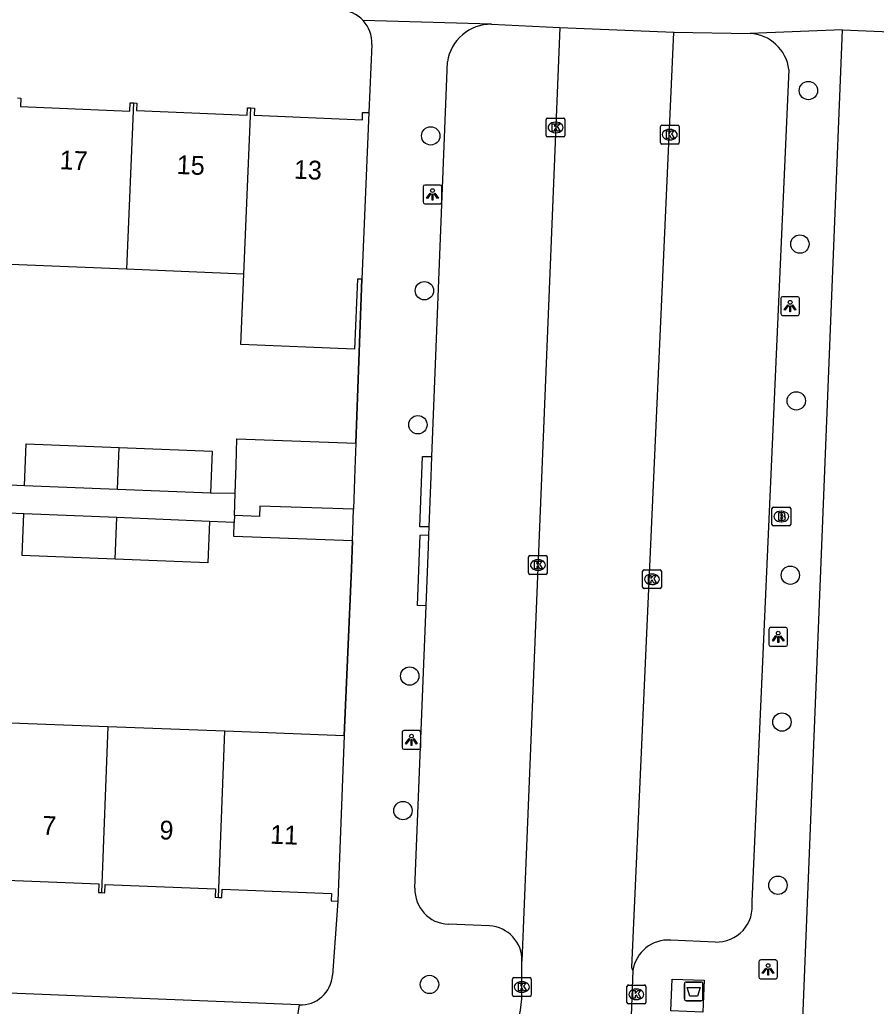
# Model space of a CAD drawing. Extents: x 161355 to 162026, y 386504 to 387459.
# Drawn here: x 161863.3 to 161908.9, y 387060.3 to 387112.8 of the extents above; entities that cross this region are included whole.
import ezdxf

# ---------------------------------------------------------------- set-up
doc = ezdxf.new("R2010")
doc.units = 0
for name, color, linetype in [('IMGEO_Afval_apart_plaats', 7, 'Continuous'), ('IMGEO_Boom', 7, 'Continuous'), ('IMGEO_Brandkraan', 7, 'Continuous'), ('IMGEO_Kolk', 7, 'Continuous'), ('IMGEO_Lichtpunt', 7, 'Continuous'), ('IMGEO_Muur', 7, 'Continuous'), ('IMGEO_Pand', 7, 'Continuous'), ('IMGEO_Pand_nummerreeks', 7, 'Continuous'), ('IMGEO_Rijbaan_lokaal_open', 7, 'Continuous'), ('IMGEO_Voetpad_gesloten', 7, 'Continuous'), ('IMGEO_Voetpad_open', 7, 'Continuous')]:
    doc.layers.add(name, color=color, linetype=linetype)

msp = doc.modelspace()

# ---------------------------------------------------------------- linework, layer by layer
at = {"layer": 'IMGEO_Afval_apart_plaats'}
for p, q in [((161898.814, 387061.546), (161899.604, 387061.546)), ((161899.604, 387061.546), (161898.814, 387061.546)), ((161898.714, 387060.646), (161898.714, 387061.446)), ((161898.714, 387061.446), (161898.714, 387060.646)), ((161899.704, 387061.446), (161899.704, 387060.646)), ((161899.704, 387060.646), (161899.704, 387061.446)), ((161899.604, 387060.546), (161898.814, 387060.546)), ((161898.814, 387060.546), (161899.604, 387060.546))]:
    msp.add_line(p, q, dxfattribs=at)
msp.add_lwpolyline([(161898.857, 387061.26), (161899.561, 387061.26), (161899.412, 387060.79), (161899.006, 387060.79), (161898.857, 387061.26)], dxfattribs=at)
for centre, start, end in [((161898.814, 387061.446), 90, 180), ((161898.814, 387061.446), 90, 180), ((161899.604, 387061.446), 0, 90), ((161899.604, 387061.446), 360, 90), ((161898.814, 387060.646), 180, 270), ((161898.814, 387060.646), 180, 270), ((161899.604, 387060.646), 270, 0), ((161899.604, 387060.646), 270, 0)]:
    msp.add_arc(centre, 0.1, start, end, dxfattribs=at)
at = {"layer": 'IMGEO_Boom'}
for centre in [(161905.324, 387109.066), (161885.199, 387106.649), (161904.87, 387100.88), (161884.861, 387098.397), (161904.675, 387092.525), (161884.512, 387091.25), (161904.361, 387083.232), (161884.081, 387077.857), (161903.915, 387075.405), (161883.719, 387070.684), (161903.699, 387066.703), (161885.133, 387061.416)]:
    msp.add_circle(centre, 0.489, dxfattribs=at)
at = {"layer": 'IMGEO_Brandkraan'}
for p, q in [((161903.38, 387085.931), (161903.38, 387086.783)), ((161903.455, 387086.857), (161904.307, 387086.857)), ((161904.381, 387086.783), (161904.381, 387085.931)), ((161903.868, 387086.637), (161903.893, 387086.637)), ((161904.307, 387085.857), (161903.455, 387085.857)), ((161903.891, 387086.077), (161903.866, 387086.077))]:
    msp.add_line(p, q, dxfattribs=at)
for points in [[(161903.38, 387085.931), (161903.38, 387086.783)], [(161903.455, 387086.857), (161904.307, 387086.857)], [(161904.381, 387086.783), (161904.381, 387085.931)], [(161903.728, 387086.557), (161903.728, 387086.157), (161903.941, 387086.157)], [(161903.959, 387086.557), (161903.728, 387086.557)], [(161903.907, 387086.476), (161903.853, 387086.476), (161903.853, 387086.4)], [(161903.853, 387086.4), (161903.906, 387086.4)], [(161903.915, 387086.324), (161903.853, 387086.324), (161903.853, 387086.243)], [(161903.853, 387086.243), (161903.915, 387086.243)], [(161904.307, 387085.857), (161903.455, 387085.857)]]:
    msp.add_lwpolyline(points, dxfattribs=at)
for centre, radius, start, end in [((161903.457, 387086.781), 0.0765, 91.552, 178.448), ((161903.457, 387086.781), 0.0765, 91.552, 178.448), ((161904.305, 387086.781), 0.0765, 1.552, 88.448), ((161904.305, 387086.781), 0.0765, 1.552, 88.448), ((161903.908, 387086.438), 0.0379, 267.8285, 90.9355), ((161903.916, 387086.283), 0.0404, 269.8759, 90.5077), ((161903.963, 387086.412), 0.145, 59.4692, 91.5367), ((161903.988, 387086.459), 0.0922, 285.5137, 58.1501), ((161903.993, 387086.267), 0.105, 301.3115, 78.989), ((161903.457, 387085.933), 0.0765, 181.552, 268.448), ((161903.457, 387085.933), 0.0765, 181.552, 268.448), ((161903.947, 387086.408), 0.251, 268.6676, 293.5347), ((161904.305, 387085.933), 0.0765, 271.552, 358.448), ((161904.305, 387085.933), 0.0765, 271.552, 358.448)]:
    msp.add_arc(centre, radius, start, end, dxfattribs=at)
for centre, major_axis, ratio, start_param, end_param in [((161903.867, 387086.357), (-0.387, 0.002), 0.722429, 4.712389, 7.853982), ((161903.892, 387086.357), (-0.39, 0.002), 0.717154, 1.570796, 4.712389)]:
    msp.add_ellipse(centre, major_axis=major_axis, ratio=ratio, start_param=start_param, end_param=end_param, dxfattribs=at)
at = {"layer": 'IMGEO_Kolk'}
for p, q in [((161891.352, 387106.671), (161891.352, 387107.523)), ((161891.427, 387107.597), (161892.279, 387107.597)), ((161891.84, 387107.377), (161891.865, 387107.377)), ((161892.353, 387107.523), (161892.353, 387106.671)), ((161891.863, 387106.817), (161891.838, 387106.817)), ((161897.435, 387106.288), (161897.435, 387107.14)), ((161897.51, 387107.214), (161898.362, 387107.214)), ((161897.923, 387106.994), (161897.948, 387106.994)), ((161898.436, 387107.14), (161898.436, 387106.288)), ((161892.279, 387106.597), (161891.427, 387106.597)), ((161898.362, 387106.214), (161897.51, 387106.214)), ((161897.946, 387106.434), (161897.921, 387106.434)), ((161890.411, 387083.349), (161890.411, 387084.201)), ((161890.486, 387084.275), (161891.338, 387084.275)), ((161891.412, 387084.201), (161891.412, 387083.349)), ((161890.899, 387084.055), (161890.924, 387084.055)), ((161891.338, 387083.275), (161890.486, 387083.275)), ((161890.922, 387083.495), (161890.897, 387083.495)), ((161896.49, 387082.588), (161896.49, 387083.44)), ((161896.565, 387083.514), (161897.417, 387083.514)), ((161896.978, 387083.294), (161897.003, 387083.294)), ((161897.491, 387083.44), (161897.491, 387082.588)), ((161897.001, 387082.734), (161896.976, 387082.734)), ((161897.417, 387082.514), (161896.565, 387082.514)), ((161889.551, 387060.854), (161889.551, 387061.706)), ((161889.626, 387061.78), (161890.478, 387061.78)), ((161890.039, 387061.56), (161890.064, 387061.56)), ((161890.552, 387061.706), (161890.552, 387060.854)), ((161890.062, 387061), (161890.037, 387061)), ((161895.656, 387060.461), (161895.656, 387061.313)), ((161895.731, 387061.387), (161896.583, 387061.387)), ((161896.144, 387061.167), (161896.169, 387061.167)), ((161896.657, 387061.313), (161896.657, 387060.461)), ((161890.478, 387060.78), (161889.626, 387060.78)), ((161896.167, 387060.607), (161896.142, 387060.607)), ((161896.583, 387060.387), (161895.731, 387060.387))]:
    msp.add_line(p, q, dxfattribs=at)
for points in [[(161891.352, 387106.671), (161891.352, 387107.523)], [(161891.427, 387107.597), (161892.279, 387107.597)], [(161891.673, 387107.297), (161891.796, 387107.297), (161891.796, 387107.146), (161891.926, 387107.297), (161892.09, 387107.297), (161891.944, 387107.146), (161892.097, 387106.897), (161891.945, 387106.897), (161891.86, 387107.061), (161891.796, 387106.994), (161891.796, 387106.897), (161891.673, 387106.897), (161891.673, 387107.297)], [(161892.353, 387107.523), (161892.353, 387106.671)], [(161897.435, 387106.288), (161897.435, 387107.14)], [(161897.51, 387107.214), (161898.362, 387107.214)], [(161897.756, 387106.914), (161897.879, 387106.914), (161897.879, 387106.763), (161898.009, 387106.914), (161898.173, 387106.914), (161898.027, 387106.763), (161898.18, 387106.514), (161898.028, 387106.514), (161897.943, 387106.678), (161897.879, 387106.611), (161897.879, 387106.514), (161897.756, 387106.514), (161897.756, 387106.914)], [(161898.436, 387107.14), (161898.436, 387106.288)], [(161892.279, 387106.597), (161891.427, 387106.597)], [(161898.362, 387106.214), (161897.51, 387106.214)], [(161890.411, 387083.349), (161890.411, 387084.201)], [(161890.486, 387084.275), (161891.338, 387084.275)], [(161891.412, 387084.201), (161891.412, 387083.349)], [(161890.732, 387083.975), (161890.855, 387083.975), (161890.855, 387083.824), (161890.985, 387083.975), (161891.149, 387083.975), (161891.003, 387083.824), (161891.156, 387083.575), (161891.004, 387083.575), (161890.919, 387083.739), (161890.855, 387083.672), (161890.855, 387083.575), (161890.732, 387083.575), (161890.732, 387083.975)], [(161891.338, 387083.275), (161890.486, 387083.275)], [(161896.49, 387082.588), (161896.49, 387083.44)], [(161896.565, 387083.514), (161897.417, 387083.514)], [(161896.811, 387083.214), (161896.934, 387083.214), (161896.934, 387083.063), (161897.064, 387083.214), (161897.228, 387083.214), (161897.082, 387083.063), (161897.235, 387082.814), (161897.083, 387082.814), (161896.998, 387082.978), (161896.934, 387082.911), (161896.934, 387082.814), (161896.811, 387082.814), (161896.811, 387083.214)], [(161897.491, 387083.44), (161897.491, 387082.588)], [(161897.417, 387082.514), (161896.565, 387082.514)], [(161889.551, 387060.854), (161889.551, 387061.706)], [(161889.626, 387061.78), (161890.478, 387061.78)], [(161890.552, 387061.706), (161890.552, 387060.854)], [(161889.872, 387061.48), (161889.995, 387061.48), (161889.995, 387061.329), (161890.125, 387061.48), (161890.289, 387061.48), (161890.143, 387061.329), (161890.296, 387061.08), (161890.144, 387061.08), (161890.059, 387061.244), (161889.995, 387061.177), (161889.995, 387061.08), (161889.872, 387061.08), (161889.872, 387061.48)], [(161895.656, 387060.461), (161895.656, 387061.313)], [(161895.731, 387061.387), (161896.583, 387061.387)], [(161895.977, 387061.087), (161896.1, 387061.087), (161896.1, 387060.936), (161896.23, 387061.087), (161896.394, 387061.087), (161896.248, 387060.936), (161896.401, 387060.687), (161896.249, 387060.687), (161896.164, 387060.851), (161896.1, 387060.784), (161896.1, 387060.687), (161895.977, 387060.687), (161895.977, 387061.087)], [(161896.657, 387061.313), (161896.657, 387060.461)], [(161890.478, 387060.78), (161889.626, 387060.78)], [(161896.583, 387060.387), (161895.731, 387060.387)]]:
    msp.add_lwpolyline(points, dxfattribs=at)
for centre, start, end in [((161891.429, 387107.521), 91.552, 178.448), ((161891.429, 387107.521), 91.552, 178.448), ((161892.277, 387107.521), 1.552, 88.448), ((161892.277, 387107.521), 1.552, 88.448), ((161897.512, 387107.138), 91.552, 178.448), ((161897.512, 387107.138), 91.552, 178.448), ((161898.36, 387107.138), 1.552, 88.448), ((161898.36, 387107.138), 1.552, 88.448), ((161891.429, 387106.673), 181.552, 268.448), ((161891.429, 387106.673), 181.552, 268.448), ((161892.277, 387106.673), 271.552, 358.448), ((161892.277, 387106.673), 271.552, 358.448), ((161897.512, 387106.29), 181.552, 268.448), ((161897.512, 387106.29), 181.552, 268.448), ((161898.36, 387106.29), 271.552, 358.448), ((161898.36, 387106.29), 271.552, 358.448), ((161890.488, 387084.199), 91.552, 178.448), ((161890.488, 387084.199), 91.552, 178.448), ((161891.336, 387084.199), 1.552, 88.448), ((161891.336, 387084.199), 1.552, 88.448), ((161890.488, 387083.351), 181.552, 268.448), ((161890.488, 387083.351), 181.552, 268.448), ((161891.336, 387083.351), 271.552, 358.448), ((161891.336, 387083.351), 271.552, 358.448), ((161896.567, 387083.438), 91.552, 178.448), ((161896.567, 387083.438), 91.552, 178.448), ((161897.415, 387083.438), 1.552, 88.448), ((161897.415, 387083.438), 1.552, 88.448), ((161896.567, 387082.59), 181.552, 268.448), ((161896.567, 387082.59), 181.552, 268.448), ((161897.415, 387082.59), 271.552, 358.448), ((161897.415, 387082.59), 271.552, 358.448), ((161889.628, 387061.704), 91.552, 178.448), ((161889.628, 387061.704), 91.552, 178.448), ((161890.476, 387061.704), 1.552, 88.448), ((161890.476, 387061.704), 1.552, 88.448), ((161895.733, 387061.311), 91.552, 178.448), ((161895.733, 387061.311), 91.552, 178.448), ((161896.581, 387061.311), 1.552, 88.448), ((161896.581, 387061.311), 1.552, 88.448), ((161889.628, 387060.856), 181.552, 268.448), ((161889.628, 387060.856), 181.552, 268.448), ((161890.476, 387060.856), 271.552, 358.448), ((161890.476, 387060.856), 271.552, 358.448), ((161895.733, 387060.463), 181.552, 268.448), ((161895.733, 387060.463), 181.552, 268.448), ((161896.581, 387060.463), 271.552, 358.448), ((161896.581, 387060.463), 271.552, 358.448)]:
    msp.add_arc(centre, 0.0765, start, end, dxfattribs=at)
for centre, major_axis, ratio, start_param, end_param in [((161891.839, 387107.097), (-0.387, 0.002), 0.722429, 4.712389, 7.853982), ((161891.864, 387107.097), (-0.39, 0.002), 0.717154, 1.570796, 4.712389), ((161897.922, 387106.714), (-0.387, 0.002), 0.722429, 4.712389, 7.853982), ((161897.947, 387106.714), (-0.39, 0.002), 0.717154, 1.570796, 4.712389), ((161890.898, 387083.775), (-0.387, 0.002), 0.722429, 4.712389, 7.853982), ((161890.923, 387083.775), (-0.39, 0.002), 0.717154, 1.570796, 4.712389), ((161896.977, 387083.014), (-0.387, 0.002), 0.722429, 4.712389, 7.853982), ((161897.002, 387083.014), (-0.39, 0.002), 0.717154, 1.570796, 4.712389), ((161890.038, 387061.28), (-0.387, 0.002), 0.722429, 4.712389, 7.853982), ((161890.063, 387061.28), (-0.39, 0.002), 0.717154, 1.570796, 4.712389), ((161896.143, 387060.887), (-0.387, 0.002), 0.722429, 4.712389, 7.853982), ((161896.168, 387060.887), (-0.39, 0.002), 0.717154, 1.570796, 4.712389)]:
    msp.add_ellipse(centre, major_axis=major_axis, ratio=ratio, start_param=start_param, end_param=end_param, dxfattribs=at)
at = {"layer": 'IMGEO_Lichtpunt'}
for p, q in [((161884.794, 387103.934), (161884.794, 387103.127)), ((161884.794, 387103.934), (161884.794, 387103.127)), ((161885.696, 387104.029), (161884.888, 387104.029)), ((161885.696, 387104.029), (161884.888, 387104.029)), ((161885.79, 387103.127), (161885.79, 387103.934)), ((161885.79, 387103.127), (161885.79, 387103.934)), ((161884.888, 387103.033), (161885.696, 387103.033)), ((161884.888, 387103.033), (161885.696, 387103.033)), ((161903.852, 387097.98), (161903.852, 387097.173)), ((161903.852, 387097.98), (161903.852, 387097.173)), ((161904.754, 387098.075), (161903.946, 387098.075)), ((161904.754, 387098.075), (161903.946, 387098.075)), ((161904.848, 387097.173), (161904.848, 387097.98)), ((161904.848, 387097.173), (161904.848, 387097.98)), ((161903.946, 387097.079), (161904.754, 387097.079)), ((161903.946, 387097.079), (161904.754, 387097.079)), ((161904.121, 387080.44), (161903.313, 387080.44)), ((161904.121, 387080.44), (161903.313, 387080.44)), ((161903.219, 387080.345), (161903.219, 387079.538)), ((161903.219, 387080.345), (161903.219, 387079.538)), ((161904.215, 387079.538), (161904.215, 387080.345)), ((161904.215, 387079.538), (161904.215, 387080.345)), ((161903.313, 387079.444), (161904.121, 387079.444)), ((161903.313, 387079.444), (161904.121, 387079.444)), ((161883.672, 387074.856), (161883.672, 387074.049)), ((161883.672, 387074.856), (161883.672, 387074.049)), ((161884.574, 387074.951), (161883.766, 387074.951)), ((161884.574, 387074.951), (161883.766, 387074.951)), ((161884.668, 387074.049), (161884.668, 387074.856)), ((161884.668, 387074.049), (161884.668, 387074.856)), ((161883.766, 387073.955), (161884.574, 387073.955)), ((161883.766, 387073.955), (161884.574, 387073.955)), ((161902.678, 387062.625), (161902.678, 387061.818)), ((161902.678, 387062.625), (161902.678, 387061.818)), ((161903.58, 387062.72), (161902.772, 387062.72)), ((161903.58, 387062.72), (161902.772, 387062.72)), ((161903.674, 387061.818), (161903.674, 387062.625)), ((161903.674, 387061.818), (161903.674, 387062.625)), ((161902.772, 387061.724), (161903.58, 387061.724)), ((161902.772, 387061.724), (161903.58, 387061.724))]:
    msp.add_line(p, q, dxfattribs=at)
for points in [[(161885.168, 387103.598), (161885.207, 387103.57), (161885.019, 387103.308), (161884.981, 387103.335), (161885.168, 387103.598)], [(161885.38, 387103.57), (161885.418, 387103.597), (161885.605, 387103.335), (161885.566, 387103.307), (161885.38, 387103.57)], [(161885.27, 387103.55), (161885.317, 387103.55), (161885.317, 387103.228), (161885.27, 387103.228), (161885.27, 387103.55)], [(161904.226, 387097.644), (161904.265, 387097.616), (161904.077, 387097.354), (161904.039, 387097.381), (161904.226, 387097.644)], [(161904.328, 387097.596), (161904.375, 387097.596), (161904.375, 387097.274), (161904.328, 387097.274), (161904.328, 387097.596)], [(161904.438, 387097.616), (161904.476, 387097.643), (161904.663, 387097.381), (161904.624, 387097.353), (161904.438, 387097.616)], [(161903.593, 387080.009), (161903.632, 387079.981), (161903.444, 387079.719), (161903.406, 387079.746), (161903.593, 387080.009)], [(161903.695, 387079.961), (161903.742, 387079.961), (161903.742, 387079.639), (161903.695, 387079.639), (161903.695, 387079.961)], [(161903.805, 387079.981), (161903.843, 387080.008), (161904.03, 387079.746), (161903.991, 387079.718), (161903.805, 387079.981)], [(161884.046, 387074.52), (161884.085, 387074.492), (161883.897, 387074.23), (161883.859, 387074.257), (161884.046, 387074.52)], [(161884.148, 387074.472), (161884.195, 387074.472), (161884.195, 387074.15), (161884.148, 387074.15), (161884.148, 387074.472)], [(161884.258, 387074.492), (161884.296, 387074.519), (161884.483, 387074.257), (161884.444, 387074.229), (161884.258, 387074.492)], [(161903.052, 387062.289), (161903.091, 387062.261), (161902.903, 387061.999), (161902.865, 387062.026), (161903.052, 387062.289)], [(161903.154, 387062.241), (161903.201, 387062.241), (161903.201, 387061.919), (161903.154, 387061.919), (161903.154, 387062.241)], [(161903.264, 387062.261), (161903.302, 387062.288), (161903.489, 387062.026), (161903.45, 387061.998), (161903.264, 387062.261)]]:
    msp.add_lwpolyline(points, dxfattribs=at)
for centre in [(161885.293, 387103.732), (161904.351, 387097.778), (161903.718, 387080.143), (161884.171, 387074.654), (161903.177, 387062.423)]:
    msp.add_circle(centre, 0.0994, dxfattribs=at)
for centre, start, end in [((161884.888, 387103.934), 90, 180), ((161884.888, 387103.934), 90, 180), ((161885.696, 387103.934), 0, 90), ((161885.696, 387103.934), 0, 90), ((161884.888, 387103.127), 180, 270), ((161884.888, 387103.127), 180, 270), ((161885.696, 387103.127), 270, 0), ((161885.696, 387103.127), 270, 360), ((161903.946, 387097.98), 90, 180), ((161903.946, 387097.98), 90, 180), ((161904.754, 387097.98), 0, 90), ((161904.754, 387097.98), 0, 90), ((161903.946, 387097.173), 180, 270), ((161903.946, 387097.173), 180, 270), ((161904.754, 387097.173), 270, 0), ((161904.754, 387097.173), 270, 360), ((161903.313, 387080.345), 90, 180), ((161903.313, 387080.345), 90, 180), ((161904.121, 387080.345), 0, 90), ((161904.121, 387080.345), 0, 90), ((161903.313, 387079.538), 180, 270), ((161903.313, 387079.538), 180, 270), ((161904.121, 387079.538), 270, 0), ((161904.121, 387079.538), 270, 360), ((161883.766, 387074.856), 90, 180), ((161883.766, 387074.856), 90, 180), ((161884.574, 387074.856), 0, 90), ((161884.574, 387074.856), 0, 90), ((161883.766, 387074.049), 180, 270), ((161883.766, 387074.049), 180, 270), ((161884.574, 387074.049), 270, 0), ((161884.574, 387074.049), 270, 360), ((161902.772, 387062.625), 90, 180), ((161902.772, 387062.625), 90, 180), ((161903.58, 387062.625), 0, 90), ((161903.58, 387062.625), 0, 90), ((161902.772, 387061.818), 180, 270), ((161902.772, 387061.818), 180, 270), ((161903.58, 387061.818), 270, 0), ((161903.58, 387061.818), 270, 360)]:
    msp.add_arc(centre, 0.0946, start, end, dxfattribs=at)
at = {"layer": 'IMGEO_Muur'}
for points in [[(161881.523, 387099.008), (161881.201, 387090.274)], [(161881.032, 387085.067), (161880.968, 387083.567)], [(161880.968, 387083.567), (161880.59, 387074.689)]]:
    msp.add_lwpolyline(points, dxfattribs=at)
at = {"layer": 'IMGEO_Pand'}
for points in [[(161863.172, 387108.671), (161863.36, 387108.663), (161863.342, 387108.22), (161869.169, 387107.974), (161869.188, 387108.411), (161869.368, 387108.403)], [(161869.368, 387108.403), (161868.995, 387099.537)], [(161869.368, 387108.403), (161869.543, 387108.396), (161869.526, 387107.997), (161875.416, 387107.749), (161875.432, 387108.146), (161875.615, 387108.139)], [(161875.242, 387099.273), (161875.615, 387108.139)], [(161875.615, 387108.139), (161875.802, 387108.131), (161875.785, 387107.747), (161881.554, 387107.504), (161881.57, 387107.901), (161881.897, 387107.887)], [(161881.897, 387107.887), (161881.523, 387099.008)], [(161868.995, 387099.537), (161862.799, 387099.798)], [(161875.242, 387099.273), (161868.995, 387099.537)], [(161881.523, 387099.008), (161881.302, 387099.017), (161881.144, 387095.276), (161875.084, 387095.532), (161875.242, 387099.273)], [(161874.777, 387087.595), (161874.822, 387089.07), (161874.866, 387090.508), (161881.201, 387090.274)], [(161863.558, 387088.021), (161863.646, 387090.239), (161868.603, 387090.041)], [(161868.514, 387087.823), (161868.603, 387090.041)], [(161868.603, 387090.041), (161873.546, 387089.844), (161873.457, 387087.625)], [(161881.201, 387090.274), (161881.149, 387088.878), (161881.084, 387086.752)], [(161863.558, 387088.021), (161868.514, 387087.823)], [(161868.514, 387087.823), (161873.457, 387087.625)], [(161874.741, 387086.412), (161874.777, 387087.595)], [(161881.084, 387086.752), (161876.087, 387086.904), (161876.071, 387086.366), (161874.741, 387086.412)], [(161881.032, 387085.067), (161881.084, 387086.752)], [(161868.378, 387084.086), (161863.422, 387084.288), (161863.513, 387086.506)], [(161868.469, 387086.304), (161863.513, 387086.506)], [(161868.378, 387084.086), (161868.469, 387086.304)], [(161873.413, 387086.102), (161868.469, 387086.304)], [(161874.741, 387086.412), (161874.73, 387086.048)], [(161873.413, 387086.102), (161873.322, 387083.884), (161868.378, 387084.086)], [(161881.032, 387085.067), (161874.707, 387085.301), (161874.73, 387086.048)], [(161861.846, 387075.401), (161867.995, 387075.168)], [(161867.995, 387075.168), (161867.658, 387066.309)], [(161867.995, 387075.168), (161874.232, 387074.931)], [(161873.895, 387066.06), (161874.232, 387074.931)], [(161874.232, 387074.931), (161875.594, 387074.879), (161880.59, 387074.689)], [(161880.59, 387074.689), (161880.254, 387065.855)], [(161861.51, 387066.564), (161861.664, 387066.559), (161861.68, 387067.003), (161867.509, 387066.781), (161867.491, 387066.315), (161867.658, 387066.309)], [(161867.658, 387066.309), (161867.826, 387066.302), (161867.843, 387066.736), (161873.737, 387066.512), (161873.72, 387066.067), (161873.895, 387066.06)], [(161873.895, 387066.06), (161874.07, 387066.053), (161874.087, 387066.492), (161879.909, 387066.271), (161879.893, 387065.869), (161880.254, 387065.855)]]:
    msp.add_lwpolyline(points, dxfattribs=at)
at = {"layer": 'IMGEO_Rijbaan_lokaal_open'}
for points in [[(161892.07, 387112.426), (161890.06, 387062.662)], [(161892.07, 387112.426), (161898.153, 387112.181)], [(161895.968, 387062.165), (161895.914, 387062.313), (161898.153, 387112.181)], [(161890.053, 387061.276), (161890.06, 387062.662)], [(161895.968, 387062.165), (161895.845, 387058.781)]]:
    msp.add_lwpolyline(points, dxfattribs=at)
msp.add_arc((161883.82, 387061.03), 6.238, 274.0476, 2.2634, dxfattribs=at)
at = {"layer": 'IMGEO_Voetpad_gesloten'}
msp.add_lwpolyline([(161899.764, 387061.637), (161899.696, 387059.939), (161897.998, 387060.007), (161898.066, 387061.705), (161899.764, 387061.637)], dxfattribs=at)
at = {"layer": 'IMGEO_Voetpad_open'}
for points in [[(161888.445, 387112.602), (161881.594, 387112.797)], [(161888.445, 387112.602), (161892.07, 387112.426)], [(161898.153, 387112.181), (161902.213, 387112.114)], [(161907.141, 387112.293), (161902.213, 387112.114)], [(161904.797, 387053.789), (161907.141, 387112.293)], [(161907.141, 387112.293), (161938.722, 387110.963)], [(161882.061, 387111.528), (161881.897, 387107.887)], [(161885.26, 387089.553), (161886.084, 387110.587)], [(161904.287, 387110.182), (161902.318, 387065.838)], [(161881.201, 387090.274), (161881.523, 387099.008)], [(161885.113, 387085.813), (161884.613, 387085.813), (161884.763, 387089.553), (161885.26, 387089.553)], [(161885.113, 387085.813), (161885.218, 387088.485), (161885.26, 387089.553)], [(161861.06, 387088.121), (161863.558, 387088.021)], [(161873.457, 387087.625), (161874.777, 387087.595)], [(161863.513, 387086.506), (161861.022, 387086.608)], [(161874.73, 387086.048), (161873.413, 387086.102)], [(161885.096, 387085.375), (161885.113, 387085.813)], [(161884.948, 387081.605), (161884.499, 387081.622), (161884.639, 387085.359), (161885.096, 387085.375)], [(161884.948, 387081.605), (161885.071, 387084.738), (161885.096, 387085.375)], [(161880.59, 387074.689), (161880.968, 387083.567), (161881.032, 387085.067)], [(161884.358, 387066.548), (161884.948, 387081.605)], [(161880.254, 387065.855), (161879.962, 387061.92)], [(161888.325, 387064.539), (161886.138, 387064.624)], [(161900.352, 387063.679), (161897.99, 387063.781)], [(161878.191, 387060.323), (161837.062, 387061.99)], [(161878.191, 387060.323), (161877.664, 387057.038)]]:
    msp.add_lwpolyline(points, dxfattribs=at)
for centre, radius, start, end in [((161880.299, 387111.6), 1.763, 42.7516, 87.8343), ((161880.299, 387111.6), 1.763, 357.6565, 42.7514), ((161888.426, 387110.234), 2.368, 89.5332, 171.4251), ((161902.079, 387109.891), 2.227, 7.4984, 86.5619), ((161886.21, 387066.476), 1.854, 177.7818, 267.7654), ((161900.431, 387065.582), 1.905, 267.6367, 7.7209), ((161888.231, 387062.711), 1.83, 358.4559, 87.0414), ((161897.866, 387061.863), 1.922, 86.2958, 170.9685), ((161878.259, 387062.028), 1.706, 267.7155, 356.3696)]:
    msp.add_arc(centre, radius, start, end, dxfattribs=at)

# ---------------------------------------------------------------- texts
at = {"layer": 'IMGEO_Pand_nummerreeks'}
for s, rotation, p in [('17', 357.678, (161865.406, 387104.875)), ('15', 357.678, (161871.649, 387104.622)), ('13', 357.6795, (161877.891, 387104.369)), ('7', 357.7351, (161864.482, 387069.403)), ('9', 357.7351, (161870.727, 387069.157)), ('11', 357.7351, (161876.626, 387068.923))]:
    msp.add_text(s, height=1, rotation=rotation, dxfattribs=at).set_placement(p)

doc.saveas('drawing.dxf')
